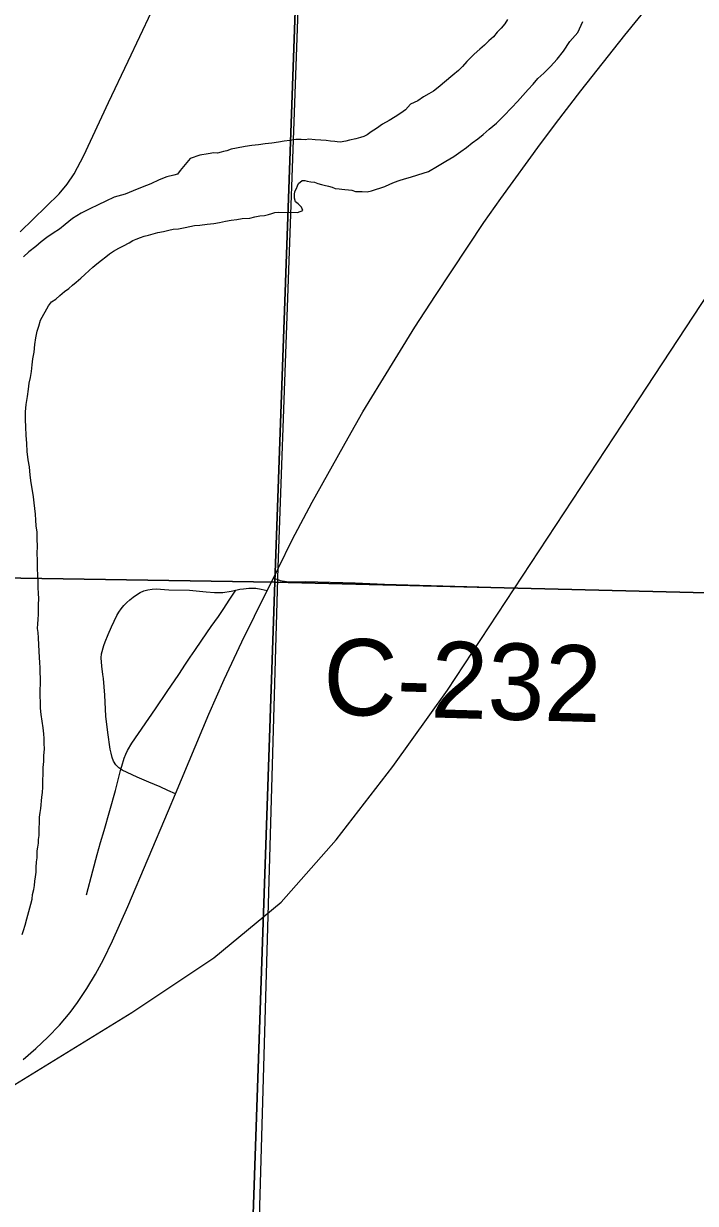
# Model space of a CAD drawing. Extents: x 2.4 to 73.1, y 4.5 to 25.6.
# Drawn here: x 30.4044 to 30.6544, y 20.9019 to 21.3407 of the extents above; entities that cross this region are included whole.
import ezdxf

# ---------------------------------------------------------------- set-up
doc = ezdxf.new("R2010")
doc.units = 0
for name, color, linetype in [('GM_X_County_Road', 7, 'Continuous'), ('GM_X_County_Road_Text', 7, 'Continuous'), ('GM_X_Interchange_Ramps', 7, 'Continuous'), ('GM_X_Major_River', 7, 'Continuous'), ('GM_X_Rail_Line', 7, 'Continuous'), ('GM_X_Section', 7, 'Continuous'), ('GM_X_Township', 7, 'Continuous'), ('GM_X_Township_Road', 7, 'Continuous'), ('GM_X_US_Route', 7, 'Continuous')]:
    doc.layers.add(name, color=color, linetype=linetype)

msp = doc.modelspace()

# ---------------------------------------------------------------- linework, layer by layer
at = {"layer": 'GM_X_County_Road'}
msp.add_line((30.49745, 21.13443), (30.49908, 21.13388), dxfattribs=at)
msp.add_lwpolyline([(30.49908, 21.13388), (30.49995, 21.1336), (30.5022, 21.13318), (30.50495, 21.1331), (30.50928, 21.13313), (30.52779, 21.13265), (30.53865, 21.13223), (30.5604, 21.13157), (30.59148, 21.13073), (30.63188, 21.12969), (30.70181, 21.12786), (30.77796, 21.12601), (30.80282, 21.12543), (30.81836, 21.12503), (30.851, 21.12427), (30.88363, 21.12338), (30.91004, 21.12286), (30.94268, 21.12199), (30.98153, 21.12115), (31.00018, 21.12075), (31.00195, 21.12073)], dxfattribs=at)
at = {"layer": 'GM_X_Interchange_Ramps'}
msp.add_lwpolyline([(30.41612, 18.61875), (30.43582, 19.1212), (30.44784, 19.63098), (30.47252, 20.25413), (30.47626, 20.50995), (30.48376, 20.60471), (30.48414, 20.61558), (30.49896, 21.13416), (30.49917, 21.1385), (30.51254, 21.51156)], dxfattribs=at)
at = {"layer": 'GM_X_Major_River'}
for points in [[(30.5845, 21.34214), (30.58352, 21.34064), (30.58215, 21.33896), (30.58059, 21.33748), (30.57923, 21.3358), (30.57748, 21.33432), (30.57592, 21.33264), (30.57418, 21.33116), (30.57205, 21.32931), (30.56932, 21.32652), (30.56776, 21.32466), (30.56621, 21.32318), (30.56408, 21.32151), (30.55865, 21.31689), (30.55691, 21.3156), (30.55517, 21.3145), (30.55325, 21.3134), (30.55112, 21.31193), (30.54843, 21.31066), (30.54649, 21.30862), (30.54475, 21.30733), (30.54263, 21.30605), (30.5405, 21.30457), (30.538, 21.3033), (30.53568, 21.30165), (30.53375, 21.30036), (30.53221, 21.29925), (30.53106, 21.29871), (30.52972, 21.29836), (30.52799, 21.29783), (30.5257, 21.29731), (30.52436, 21.29696)], [(30.59793, 21.32226), (30.60046, 21.32467), (30.60299, 21.32747), (30.60534, 21.33045), (30.6077, 21.33401), (30.61063, 21.33736), (30.61243, 21.3415)], [(30.42395, 21.24453), (30.42569, 21.24601), (30.42724, 21.24731), (30.4288, 21.24879), (30.43016, 21.25009), (30.43171, 21.25138), (30.43345, 21.25268), (30.435, 21.25397), (30.43635, 21.25508), (30.43789, 21.25599), (30.43982, 21.25709), (30.44155, 21.258), (30.44367, 21.25909), (30.44502, 21.26001), (30.44636, 21.26055), (30.44789, 21.26109), (30.44924, 21.26163), (30.45096, 21.26197), (30.45268, 21.2625), (30.4544, 21.26303), (30.4565, 21.26336), (30.45841, 21.26389), (30.46013, 21.26423), (30.46203, 21.26438), (30.46452, 21.26489), (30.46624, 21.26523), (30.46796, 21.26557), (30.47005, 21.26571), (30.47272, 21.26603), (30.4752, 21.26636), (30.4773, 21.26669), (30.47959, 21.26721), (30.48169, 21.26754), (30.48379, 21.26787), (30.48569, 21.26821), (30.48855, 21.26833), (30.49046, 21.26886), (30.49237, 21.26919), (30.49408, 21.26935), (30.49561, 21.26969), (30.49676, 21.27004), (30.49791, 21.2704), (30.49925, 21.27056), (30.50628, 21.2704), (30.50838, 21.27111), (30.50784, 21.27245), (30.50654, 21.27362), (30.5056, 21.2744), (30.50526, 21.27574), (30.50528, 21.27707), (30.50531, 21.27821), (30.50591, 21.27934), (30.50631, 21.28028), (30.50671, 21.28122), (30.50806, 21.28233), (30.50901, 21.28231), (30.50996, 21.28209), (30.51129, 21.28187), (30.51261, 21.28165), (30.51393, 21.28124), (30.51526, 21.28083), (30.5162, 21.28062), (30.5179, 21.2802), (30.51922, 21.27979), (30.52036, 21.27939), (30.52187, 21.27916), (30.52282, 21.27914), (30.52396, 21.27893), (30.52529, 21.2789), (30.52661, 21.27868), (30.52793, 21.27826), (30.52926, 21.27823), (30.53041, 21.27821), (30.5323, 21.27816), (30.53383, 21.27851), (30.53881, 21.28011), (30.54073, 21.28101), (30.54246, 21.28173), (30.54418, 21.28226), (30.5461, 21.28298), (30.54839, 21.2835), (30.55107, 21.28439), (30.5551, 21.28563), (30.55837, 21.28764), (30.56146, 21.28947), (30.56454, 21.2913), (30.56705, 21.29314), (30.56917, 21.29461), (30.5713, 21.29627), (30.57343, 21.29775), (30.57537, 21.29941), (30.57769, 21.30145), (30.58041, 21.30367), (30.58293, 21.30627), (30.58605, 21.30943), (30.58819, 21.31166), (30.59014, 21.31389), (30.59209, 21.31613), (30.59404, 21.31817), (30.5958, 21.32022), (30.59793, 21.32226)], [(30.52436, 21.29696), (30.52226, 21.29663), (30.52112, 21.29666), (30.52018, 21.29687), (30.51866, 21.2969), (30.51695, 21.29713), (30.51506, 21.29736), (30.51297, 21.29741), (30.5105, 21.29766), (30.50917, 21.2975), (30.50765, 21.29753), (30.50575, 21.29758), (30.50346, 21.29725), (30.50136, 21.29692), (30.49926, 21.29658), (30.49678, 21.29626), (30.4943, 21.29594), (30.49182, 21.29561), (30.48934, 21.29529), (30.48687, 21.29497), (30.48362, 21.29428), (30.48171, 21.29394), (30.47999, 21.29341), (30.47884, 21.29306), (30.47788, 21.29289), (30.47655, 21.29254), (30.47522, 21.29257), (30.47312, 21.29224), (30.47006, 21.29174), (30.46642, 21.29049), (30.46271, 21.28602), (30.46173, 21.28471), (30.46039, 21.28436), (30.45772, 21.28366), (30.45484, 21.28258), (30.45177, 21.28113), (30.44851, 21.27988), (30.44524, 21.27843), (30.44217, 21.27717), (30.43816, 21.27612), (30.43508, 21.27467), (30.4322, 21.27322), (30.42912, 21.27177), (30.42585, 21.27013), (30.42258, 21.26812), (30.41987, 21.2659), (30.41774, 21.26424), (30.41542, 21.26277), (30.4131, 21.26111), (30.41098, 21.25945), (30.40904, 21.25779), (30.40633, 21.25576), (30.40439, 21.2539)], [(30.40913, 21.02507), (30.40917, 21.02678), (30.40922, 21.02887), (30.40944, 21.03039), (30.40947, 21.03172), (30.4095, 21.03305), (30.40972, 21.03437), (30.40994, 21.03588), (30.40997, 21.03721), (30.4102, 21.03873), (30.41025, 21.0412), (30.41031, 21.04366), (30.41035, 21.04556), (30.41058, 21.04727), (30.41081, 21.04878), (30.41102, 21.05011), (30.41106, 21.05163), (30.41128, 21.05295), (30.41151, 21.05466), (30.41155, 21.05674), (30.41161, 21.05921), (30.41167, 21.06168), (30.41172, 21.06396), (30.41196, 21.06623), (30.412, 21.06832), (30.41225, 21.07098), (30.41211, 21.07288), (30.41215, 21.07478), (30.412, 21.07649), (30.41167, 21.07878), (30.41134, 21.08126), (30.41102, 21.08373), (30.41069, 21.08602), (30.41074, 21.0883), (30.4106, 21.09058), (30.41065, 21.09267), (30.41071, 21.09533), (30.41075, 21.09723), (30.41061, 21.09932), (30.41065, 21.10122), (30.4105, 21.10293), (30.41036, 21.10502), (30.41021, 21.10712), (30.40995, 21.11225), (30.4098, 21.11415), (30.40965, 21.11568), (30.40968, 21.11739), (30.40991, 21.11909), (30.40996, 21.12099), (30.41, 21.12289), (30.41004, 21.1246), (30.41008, 21.12669), (30.40994, 21.12878), (30.4098, 21.13087), (30.40985, 21.13315), (30.40971, 21.13543), (30.40958, 21.1381), (30.40965, 21.14113), (30.40951, 21.14361), (30.40957, 21.14626), (30.40944, 21.14893), (30.4095, 21.15158), (30.40917, 21.15387), (30.40903, 21.15597), (30.40889, 21.15825), (30.40856, 21.16034), (30.40842, 21.16244), (30.40809, 21.16472), (30.40776, 21.16701), (30.40725, 21.16987), (30.40694, 21.17273), (30.40662, 21.17578), (30.40611, 21.17845), (30.4058, 21.18149), (30.40568, 21.18454), (30.40537, 21.18758), (30.40525, 21.19062), (30.40512, 21.19348), (30.40518, 21.19632), (30.40543, 21.19898), (30.40588, 21.20201), (30.40632, 21.20466), (30.40656, 21.20693), (30.40699, 21.20901), (30.40742, 21.21128), (30.40767, 21.21375), (30.40791, 21.21602), (30.40834, 21.21848), (30.4086, 21.22132), (30.40903, 21.22378), (30.40947, 21.22624), (30.41008, 21.22813), (30.4107, 21.23039), (30.41367, 21.23565), (30.41485, 21.23714), (30.41639, 21.23824), (30.41794, 21.23954), (30.41969, 21.24102), (30.42123, 21.24212), (30.42259, 21.24342), (30.42395, 21.24453)], [(30.40386, 21.00183), (30.40446, 21.00334), (30.40508, 21.00541), (30.4057, 21.00768), (30.40715, 21.01315), (30.40758, 21.01504), (30.4078, 21.01675), (30.40823, 21.01864), (30.40845, 21.02015), (30.40867, 21.02167), (30.4089, 21.02337), (30.40913, 21.02507)]]:
    msp.add_lwpolyline(points, dxfattribs=at)
at = {"layer": 'GM_X_Rail_Line'}
msp.add_lwpolyline([(29.78044, 20.47651), (29.7911, 20.50784), (29.80268, 20.53672), (29.81269, 20.55779), (29.82231, 20.57304), (29.83822, 20.59181), (29.85825, 20.60693), (29.8919, 20.62838), (30.25114, 20.85389), (30.44465, 20.9729), (30.47522, 20.99321), (30.50027, 21.01391), (30.52076, 21.03709), (30.54176, 21.06437), (30.56209, 21.09275), (30.63339, 21.20115), (30.72595, 21.34181), (30.80047, 21.46311), (30.8477, 21.53019), (30.87537, 21.57343), (30.91427, 21.643)], dxfattribs=at)
at = {"layer": 'GM_X_Section'}
for points in [[(30.51643, 21.65196), (30.49787, 21.13293), (29.99357, 21.14088), (30.01225, 21.66591), (30.01568, 21.66582)], [(31.01043, 21.64061), (30.99999, 21.12048), (30.49787, 21.13293), (30.51643, 21.65196)], [(30.48067, 20.63017), (29.97714, 20.63847), (29.99357, 21.14088), (30.49787, 21.13293)], [(30.49787, 21.13293), (30.99999, 21.12048), (30.99235, 20.62186), (30.48067, 20.63017)]]:
    msp.add_lwpolyline(points, close=True, dxfattribs=at)
at = {"layer": 'GM_X_Township'}
msp.add_lwpolyline([(30.41612, 18.61875), (30.43582, 19.1212), (30.44784, 19.63098), (30.47252, 20.25413), (30.47626, 20.50995), (30.48376, 20.60471), (30.48414, 20.61558), (30.49896, 21.13416), (30.49917, 21.1385), (30.51254, 21.51156)], dxfattribs=at)
at = {"layer": 'GM_X_Township_Road'}
for points in [[(30.40318, 21.26321), (30.41762, 21.27733), (30.42063, 21.28089), (30.42323, 21.28475), (30.42685, 21.29162), (30.43608, 21.31131), (30.44339, 21.32675), (30.45202, 21.34501)], [(30.44065, 21.06335), (30.43982, 21.06391), (30.43876, 21.06503), (30.43794, 21.06634), (30.43736, 21.06777), (30.43699, 21.06928), (30.43669, 21.07081), (30.43576, 21.07696), (30.43509, 21.08315), (30.43467, 21.09092), (30.43419, 21.0971), (30.43395, 21.09863), (30.43353, 21.1017), (30.43326, 21.1048), (30.43342, 21.10633), (30.43431, 21.10932), (30.43481, 21.11074), (30.43589, 21.11346), (30.43714, 21.11629), (30.43912, 21.12048), (30.43989, 21.12181), (30.44077, 21.12307), (30.44176, 21.12424), (30.44284, 21.12534), (30.44399, 21.12637), (30.4452, 21.12734), (30.44647, 21.12823), (30.44781, 21.12903), (30.44922, 21.12966), (30.45069, 21.13011), (30.45222, 21.13036), (30.45377, 21.13042), (30.45844, 21.13012), (30.46622, 21.12997), (30.4724, 21.12935), (30.4755, 21.12907), (30.47859, 21.12912), (30.48166, 21.12956), (30.48338, 21.12998)], [(30.44065, 21.06335), (30.44094, 21.06453), (30.44184, 21.06751), (30.44245, 21.06894), (30.44314, 21.07034), (30.44476, 21.073), (30.45357, 21.08586), (30.45787, 21.09222), (30.46215, 21.09857), (30.4647, 21.10241), (30.46642, 21.10498), (30.46815, 21.10753), (30.47074, 21.11133), (30.47424, 21.1164), (30.47689, 21.12018), (30.47864, 21.12273), (30.4812, 21.12665), (30.48338, 21.12998)], [(30.48338, 21.12998), (30.48488, 21.13035), (30.48622, 21.13048), (30.4882, 21.13067), (30.49078, 21.13067), (30.49287, 21.13034), (30.49503, 21.12986)], [(30.42779, 21.0166), (30.4302, 21.02558), (30.43183, 21.03159), (30.43311, 21.03608), (30.43444, 21.04055), (30.43658, 21.04798), (30.43866, 21.05546), (30.44065, 21.06335)], [(30.46096, 21.05416), (30.45813, 21.05546), (30.4553, 21.05675), (30.45101, 21.05859), (30.44673, 21.06043), (30.44111, 21.06304), (30.44065, 21.06335)]]:
    msp.add_lwpolyline(points, dxfattribs=at)
at = {"layer": 'GM_X_US_Route'}
for points in [[(30.49929, 21.13822), (30.50438, 21.14872), (30.5118, 21.16268), (30.52513, 21.18657), (30.53065, 21.19633), (30.53736, 21.20717), (30.55002, 21.22781), (30.55762, 21.23956), (30.57571, 21.26672), (30.58195, 21.27565), (30.59675, 21.29593), (30.60207, 21.30302), (30.60235, 21.3034), (30.61174, 21.31562), (30.62816, 21.33638), (30.65062, 21.36419)], [(30.49503, 21.12986), (30.49745, 21.13443), (30.49929, 21.13822)], [(30.40427, 20.95545), (30.40899, 20.95945), (30.41348, 20.96371), (30.41774, 20.96821), (30.42172, 20.97294), (30.42451, 20.97665), (30.42795, 20.98179), (30.43114, 20.9871), (30.43411, 20.99254), (30.43754, 20.99949), (30.44319, 21.01227), (30.4584, 21.04801), (30.46096, 21.05416), (30.47336, 21.08387), (30.47902, 21.09667), (30.48564, 21.11074), (30.49503, 21.12986)]]:
    msp.add_lwpolyline(points, dxfattribs=at)

# ---------------------------------------------------------------- texts
at = {"layer": 'GM_X_County_Road_Text'}
msp.add_text('C-232', height=0.028409, rotation=358.348, dxfattribs=at).set_placement((30.51558, 21.08379))

doc.saveas('drawing.dxf')
